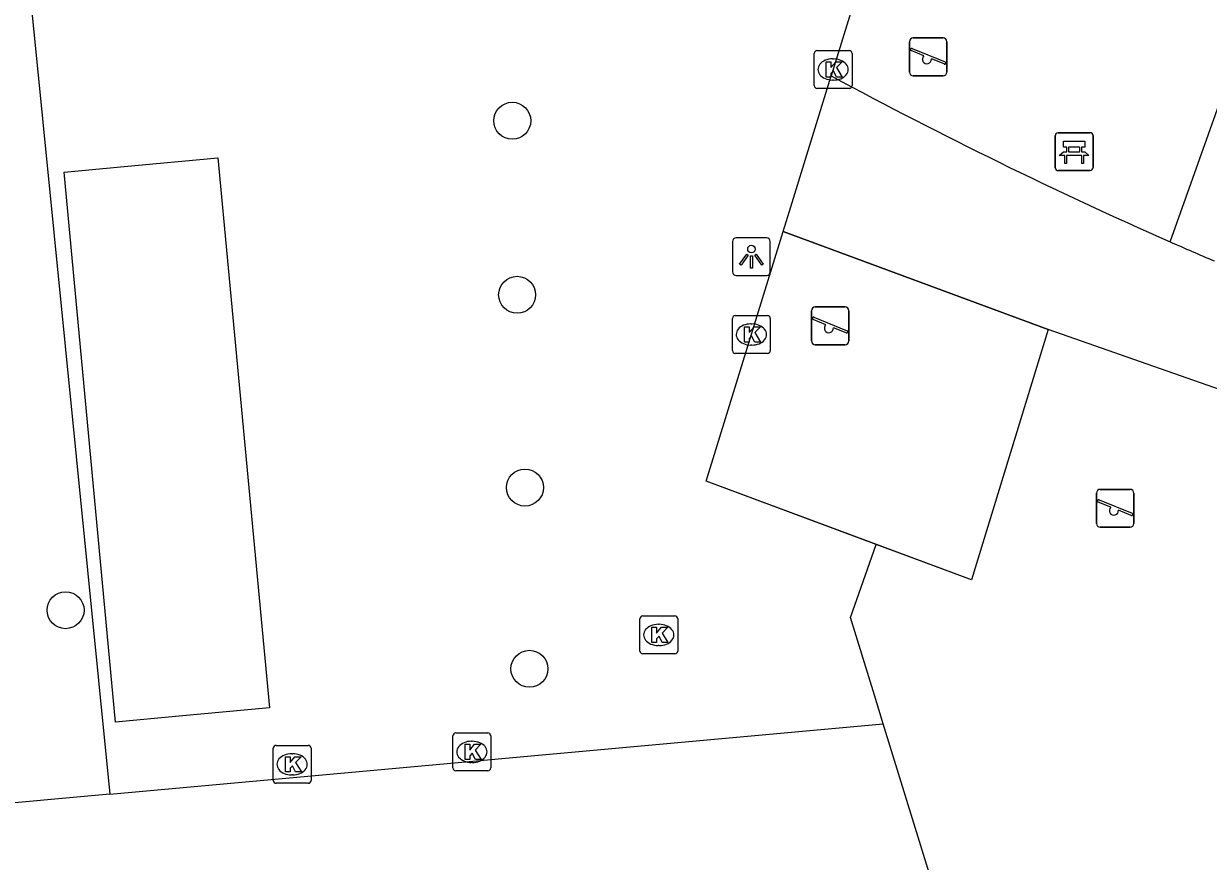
# Model space of a CAD drawing. Extents: x 160732 to 162105, y 387428 to 388479.
# Drawn here: x 160891.24 to 160922.55, y 387598.99 to 387621.14 of the extents above; entities that cross this region are included whole.
import ezdxf

# ---------------------------------------------------------------- set-up
doc = ezdxf.new("R2010")
doc.units = 0
for name, color, linetype in [('IMGEO_Bank', 7, 'Continuous'), ('IMGEO_Boom', 7, 'Continuous'), ('IMGEO_Groenvoorziening', 7, 'Continuous'), ('IMGEO_Hek', 7, 'Continuous'), ('IMGEO_Kolk', 7, 'Continuous'), ('IMGEO_Lichtpunt', 7, 'Continuous'), ('IMGEO_Pand', 7, 'Continuous'), ('IMGEO_Speelvoorziening', 7, 'Continuous'), ('IMGEO_Voetpad_gesloten', 7, 'Continuous'), ('IMGEO_Voetpad_open', 7, 'Continuous')]:
    doc.layers.add(name, color=color, linetype=linetype)

msp = doc.modelspace()

# ---------------------------------------------------------------- linework, layer by layer
at = {"layer": 'IMGEO_Bank'}
for p, q in [((160918.578, 387618.256), (160919.419, 387618.256)), ((160919.419, 387618.256), (160918.578, 387618.256)), ((160918.503, 387617.331), (160918.503, 387618.172)), ((160918.503, 387618.172), (160918.503, 387617.331)), ((160919.503, 387618.181), (160919.503, 387617.34)), ((160919.503, 387617.34), (160919.503, 387618.181)), ((160919.2, 387617.654), (160918.807, 387617.654)), ((160918.812, 387617.762), (160918.812, 387617.868)), ((160918.856, 387617.868), (160918.856, 387617.762)), ((160919.144, 387617.874), (160918.862, 387617.874)), ((160918.862, 387617.756), (160919.144, 387617.756)), ((160919.15, 387617.762), (160919.15, 387617.868)), ((160919.194, 387617.868), (160919.194, 387617.762)), ((160919.428, 387617.256), (160918.587, 387617.256)), ((160918.587, 387617.256), (160919.428, 387617.256))]:
    msp.add_line(p, q, dxfattribs=at)
for points in [[(160918.806, 387617.874), (160918.72, 387617.874), (160918.72, 387618.035), (160919.283, 387618.035), (160919.283, 387617.874), (160919.2, 387617.874)], [(160918.75, 387617.654), (160918.608, 387617.654), (160918.72, 387617.756), (160918.806, 387617.756)], [(160918.8, 387617.647), (160918.8, 387617.44), (160918.757, 387617.44), (160918.757, 387617.647)], [(160919.2, 387617.756), (160919.283, 387617.756), (160919.395, 387617.654), (160919.256, 387617.654)], [(160919.25, 387617.647), (160919.25, 387617.44), (160919.206, 387617.44), (160919.206, 387617.647)]]:
    msp.add_lwpolyline(points, dxfattribs=at)
for centre, radius, start, end in [((160918.581, 387618.178), 0.0779, 92.4484, 184.2845), ((160918.581, 387618.178), 0.0779, 92.4484, 184.2845), ((160919.425, 387618.178), 0.0779, 2.4484, 94.2845), ((160919.425, 387618.178), 0.0779, 2.4484, 94.2845), ((160918.75, 387617.647), 0.00671, 2.8957, 87.1043), ((160918.807, 387617.647), 0.00671, 92.8957, 177.1043), ((160918.805, 387617.867), 0.00671, 2.8957, 87.1043), ((160918.805, 387617.763), 0.00671, 272.8957, 357.1043), ((160918.862, 387617.867), 0.00671, 92.8957, 177.1043), ((160918.862, 387617.763), 0.00671, 182.8957, 267.1043), ((160919.144, 387617.867), 0.00671, 2.8957, 87.1043), ((160919.144, 387617.763), 0.00671, 272.8957, 357.1043), ((160919.201, 387617.867), 0.00671, 92.8957, 177.1043), ((160919.201, 387617.763), 0.00671, 182.8957, 267.1043), ((160919.199, 387617.647), 0.00671, 2.8957, 87.1043), ((160919.256, 387617.647), 0.00671, 92.8957, 177.1043), ((160918.581, 387617.334), 0.0779, 182.4484, 274.2845), ((160918.581, 387617.334), 0.0779, 182.4484, 274.2845), ((160919.425, 387617.334), 0.0779, 272.4484, 4.2845), ((160919.425, 387617.334), 0.0779, 272.4484, 4.2845)]:
    msp.add_arc(centre, radius, start, end, dxfattribs=at)
at = {"layer": 'IMGEO_Boom'}
for centre in [(160904.152, 387618.574), (160904.281, 387613.971), (160904.488, 387608.872), (160892.345, 387605.629), (160904.606, 387604.079)]:
    msp.add_circle(centre, 0.489, dxfattribs=at)
at = {"layer": 'IMGEO_Groenvoorziening'}
msp.add_lwpolyline([(160918.319, 387613.055), (160916.286, 387606.431), (160913.77, 387607.37)], dxfattribs=at)
at = {"layer": 'IMGEO_Hek'}
for points in [[(160911.313, 387615.648), (160918.319, 387613.055), (160916.286, 387606.431), (160913.122, 387607.612)], [(160913.122, 387607.612), (160909.279, 387609.046)]]:
    msp.add_lwpolyline(points, dxfattribs=at)
at = {"layer": 'IMGEO_Kolk'}
for p, q in [((160912.206, 387620.43), (160913.058, 387620.43)), ((160912.131, 387619.504), (160912.131, 387620.356)), ((160912.619, 387620.21), (160912.644, 387620.21)), ((160913.132, 387620.356), (160913.132, 387619.504)), ((160912.642, 387619.65), (160912.617, 387619.65)), ((160913.058, 387619.43), (160912.206, 387619.43)), ((160909.971, 387612.495), (160909.971, 387613.347)), ((160910.046, 387613.421), (160910.898, 387613.421)), ((160910.459, 387613.201), (160910.484, 387613.201)), ((160910.972, 387613.347), (160910.972, 387612.495)), ((160910.482, 387612.641), (160910.457, 387612.641)), ((160910.898, 387612.421), (160910.046, 387612.421)), ((160907.523, 387604.55), (160907.523, 387605.402)), ((160907.598, 387605.476), (160908.45, 387605.476)), ((160908.524, 387605.402), (160908.524, 387604.55)), ((160908.011, 387605.256), (160908.036, 387605.256)), ((160908.45, 387604.476), (160907.598, 387604.476)), ((160908.034, 387604.696), (160908.009, 387604.696)), ((160902.583, 387601.456), (160902.583, 387602.308)), ((160902.658, 387602.382), (160903.51, 387602.382)), ((160903.584, 387602.308), (160903.584, 387601.456)), ((160897.833, 387601.127), (160897.833, 387601.979)), ((160897.908, 387602.053), (160898.76, 387602.053)), ((160898.834, 387601.979), (160898.834, 387601.127)), ((160903.071, 387602.162), (160903.096, 387602.162)), ((160898.321, 387601.833), (160898.346, 387601.833)), ((160903.51, 387601.382), (160902.658, 387601.382)), ((160903.094, 387601.602), (160903.069, 387601.602)), ((160898.76, 387601.053), (160897.908, 387601.053)), ((160898.344, 387601.273), (160898.319, 387601.273))]:
    msp.add_line(p, q, dxfattribs=at)
for points in [[(160912.206, 387620.43), (160913.058, 387620.43)], [(160912.131, 387619.504), (160912.131, 387620.356)], [(160912.452, 387620.13), (160912.575, 387620.13), (160912.575, 387619.979), (160912.705, 387620.13), (160912.869, 387620.13), (160912.723, 387619.979), (160912.876, 387619.73), (160912.724, 387619.73), (160912.639, 387619.894), (160912.575, 387619.827), (160912.575, 387619.73), (160912.452, 387619.73), (160912.452, 387620.13)], [(160913.132, 387620.356), (160913.132, 387619.504)], [(160913.058, 387619.43), (160912.206, 387619.43)], [(160909.971, 387612.495), (160909.971, 387613.347)], [(160910.046, 387613.421), (160910.898, 387613.421)], [(160910.972, 387613.347), (160910.972, 387612.495)], [(160910.292, 387613.121), (160910.415, 387613.121), (160910.415, 387612.97), (160910.545, 387613.121), (160910.709, 387613.121), (160910.563, 387612.97), (160910.716, 387612.721), (160910.564, 387612.721), (160910.479, 387612.885), (160910.415, 387612.818), (160910.415, 387612.721), (160910.292, 387612.721), (160910.292, 387613.121)], [(160910.898, 387612.421), (160910.046, 387612.421)], [(160907.523, 387604.55), (160907.523, 387605.402)], [(160907.598, 387605.476), (160908.45, 387605.476)], [(160908.524, 387605.402), (160908.524, 387604.55)], [(160907.844, 387605.176), (160907.967, 387605.176), (160907.967, 387605.025), (160908.097, 387605.176), (160908.261, 387605.176), (160908.115, 387605.025), (160908.268, 387604.776), (160908.116, 387604.776), (160908.031, 387604.94), (160907.967, 387604.873), (160907.967, 387604.776), (160907.844, 387604.776), (160907.844, 387605.176)], [(160908.45, 387604.476), (160907.598, 387604.476)], [(160902.583, 387601.456), (160902.583, 387602.308)], [(160902.658, 387602.382), (160903.51, 387602.382)], [(160903.584, 387602.308), (160903.584, 387601.456)], [(160897.833, 387601.127), (160897.833, 387601.979)], [(160897.908, 387602.053), (160898.76, 387602.053)], [(160898.834, 387601.979), (160898.834, 387601.127)], [(160902.904, 387602.082), (160903.027, 387602.082), (160903.027, 387601.931), (160903.157, 387602.082), (160903.321, 387602.082), (160903.175, 387601.931), (160903.328, 387601.682), (160903.176, 387601.682), (160903.091, 387601.846), (160903.027, 387601.779), (160903.027, 387601.682), (160902.904, 387601.682), (160902.904, 387602.082)], [(160898.154, 387601.753), (160898.277, 387601.753), (160898.277, 387601.602), (160898.407, 387601.753), (160898.571, 387601.753), (160898.425, 387601.602), (160898.578, 387601.353), (160898.426, 387601.353), (160898.341, 387601.517), (160898.277, 387601.45), (160898.277, 387601.353), (160898.154, 387601.353), (160898.154, 387601.753)], [(160903.51, 387601.382), (160902.658, 387601.382)], [(160898.76, 387601.053), (160897.908, 387601.053)]]:
    msp.add_lwpolyline(points, dxfattribs=at)
for centre, start, end in [((160912.208, 387620.354), 91.552, 178.448), ((160912.208, 387620.354), 91.552, 178.448), ((160913.056, 387620.354), 1.552, 88.448), ((160913.056, 387620.354), 1.552, 88.448), ((160912.208, 387619.506), 181.552, 268.448), ((160912.208, 387619.506), 181.552, 268.448), ((160913.056, 387619.506), 271.552, 358.448), ((160913.056, 387619.506), 271.552, 358.448), ((160910.048, 387613.345), 91.552, 178.448), ((160910.048, 387613.345), 91.552, 178.448), ((160910.896, 387613.345), 1.552, 88.448), ((160910.896, 387613.345), 1.552, 88.448), ((160910.048, 387612.497), 181.552, 268.448), ((160910.048, 387612.497), 181.552, 268.448), ((160910.896, 387612.497), 271.552, 358.448), ((160910.896, 387612.497), 271.552, 358.448), ((160907.6, 387605.4), 91.552, 178.448), ((160907.6, 387605.4), 91.552, 178.448), ((160908.448, 387605.4), 1.552, 88.448), ((160908.448, 387605.4), 1.552, 88.448), ((160907.6, 387604.552), 181.552, 268.448), ((160907.6, 387604.552), 181.552, 268.448), ((160908.448, 387604.552), 271.552, 358.448), ((160908.448, 387604.552), 271.552, 358.448), ((160902.66, 387602.306), 91.552, 178.448), ((160902.66, 387602.306), 91.552, 178.448), ((160903.508, 387602.306), 1.552, 88.448), ((160903.508, 387602.306), 1.552, 88.448), ((160897.91, 387601.977), 91.552, 178.448), ((160897.91, 387601.977), 91.552, 178.448), ((160898.758, 387601.977), 1.552, 88.448), ((160898.758, 387601.977), 1.552, 88.448), ((160902.66, 387601.458), 181.552, 268.448), ((160902.66, 387601.458), 181.552, 268.448), ((160903.508, 387601.458), 271.552, 358.448), ((160903.508, 387601.458), 271.552, 358.448), ((160897.91, 387601.129), 181.552, 268.448), ((160897.91, 387601.129), 181.552, 268.448), ((160898.758, 387601.129), 271.552, 358.448), ((160898.758, 387601.129), 271.552, 358.448)]:
    msp.add_arc(centre, 0.0765, start, end, dxfattribs=at)
for centre, major_axis, ratio, start_param, end_param in [((160912.618, 387619.93), (-0.387, 0.002), 0.722429, 4.712389, 7.853982), ((160912.643, 387619.93), (-0.39, 0.002), 0.717154, 1.570796, 4.712389), ((160910.458, 387612.921), (-0.387, 0.002), 0.722429, 4.712389, 7.853982), ((160910.483, 387612.921), (-0.39, 0.002), 0.717154, 1.570796, 4.712389), ((160908.01, 387604.976), (-0.387, 0.002), 0.722429, 4.712389, 7.853982), ((160908.035, 387604.976), (-0.39, 0.002), 0.717154, 1.570796, 4.712389), ((160903.07, 387601.882), (-0.387, 0.002), 0.722429, 4.712389, 7.853982), ((160903.095, 387601.882), (-0.39, 0.002), 0.717154, 1.570796, 4.712389), ((160898.32, 387601.553), (-0.387, 0.002), 0.722429, 4.712389, 7.853982), ((160898.345, 387601.553), (-0.39, 0.002), 0.717154, 1.570796, 4.712389)]:
    msp.add_ellipse(centre, major_axis=major_axis, ratio=ratio, start_param=start_param, end_param=end_param, dxfattribs=at)
at = {"layer": 'IMGEO_Lichtpunt'}
for p, q in [((160910.877, 387615.478), (160910.069, 387615.478)), ((160910.877, 387615.478), (160910.069, 387615.478)), ((160909.975, 387615.383), (160909.975, 387614.576)), ((160909.975, 387615.383), (160909.975, 387614.576)), ((160910.971, 387614.576), (160910.971, 387615.383)), ((160910.971, 387614.576), (160910.971, 387615.383)), ((160910.069, 387614.482), (160910.877, 387614.482)), ((160910.069, 387614.482), (160910.877, 387614.482))]:
    msp.add_line(p, q, dxfattribs=at)
for points in [[(160910.349, 387615.047), (160910.388, 387615.019), (160910.2, 387614.757), (160910.162, 387614.784), (160910.349, 387615.047)], [(160910.451, 387614.999), (160910.498, 387614.999), (160910.498, 387614.677), (160910.451, 387614.677), (160910.451, 387614.999)], [(160910.561, 387615.019), (160910.599, 387615.046), (160910.786, 387614.784), (160910.747, 387614.756), (160910.561, 387615.019)]]:
    msp.add_lwpolyline(points, dxfattribs=at)
msp.add_circle((160910.474, 387615.181), 0.0994, dxfattribs=at)
for centre, start, end in [((160910.069, 387615.383), 90, 180), ((160910.069, 387615.383), 90, 180), ((160910.877, 387615.383), 0, 90), ((160910.877, 387615.383), 0, 90), ((160910.069, 387614.576), 180, 270), ((160910.069, 387614.576), 180, 270), ((160910.877, 387614.576), 270, 0), ((160910.877, 387614.576), 270, 360)]:
    msp.add_arc(centre, 0.0946, start, end, dxfattribs=at)
at = {"layer": 'IMGEO_Pand'}
msp.add_lwpolyline([(160897.732, 387603.051), (160895.347, 387602.828), (160893.667, 387602.671), (160892.305, 387617.214), (160893.897, 387617.363), (160896.37, 387617.595), (160897.732, 387603.051)], dxfattribs=at)
at = {"layer": 'IMGEO_Speelvoorziening'}
for p, q in [((160914.749, 387620.763), (160915.539, 387620.763)), ((160915.539, 387620.763), (160914.749, 387620.763)), ((160914.649, 387619.863), (160914.649, 387620.663)), ((160914.649, 387620.663), (160914.649, 387619.863)), ((160915.032, 387620.291), (160914.693, 387620.428)), ((160914.718, 387620.488), (160915.594, 387620.135)), ((160915.639, 387620.663), (160915.639, 387619.863)), ((160915.639, 387619.863), (160915.639, 387620.663)), ((160915.57, 387620.075), (160915.23, 387620.212)), ((160915.539, 387619.763), (160914.749, 387619.763)), ((160914.749, 387619.763), (160915.539, 387619.763)), ((160912.058, 387612.75), (160912.058, 387613.55)), ((160912.058, 387613.55), (160912.058, 387612.75)), ((160912.158, 387613.65), (160912.948, 387613.65)), ((160912.948, 387613.65), (160912.158, 387613.65)), ((160913.048, 387613.55), (160913.048, 387612.75)), ((160913.048, 387612.75), (160913.048, 387613.55)), ((160912.441, 387613.178), (160912.102, 387613.315)), ((160912.127, 387613.375), (160913.003, 387613.022)), ((160912.979, 387612.962), (160912.639, 387613.099)), ((160912.948, 387612.65), (160912.158, 387612.65)), ((160912.158, 387612.65), (160912.948, 387612.65)), ((160919.693, 387608.825), (160920.483, 387608.825)), ((160920.483, 387608.825), (160919.693, 387608.825)), ((160919.593, 387607.925), (160919.593, 387608.725)), ((160919.593, 387608.725), (160919.593, 387607.925)), ((160919.662, 387608.55), (160920.538, 387608.197)), ((160920.583, 387608.725), (160920.583, 387607.925)), ((160920.583, 387607.925), (160920.583, 387608.725)), ((160919.976, 387608.353), (160919.637, 387608.49)), ((160920.514, 387608.137), (160920.174, 387608.274)), ((160920.483, 387607.825), (160919.693, 387607.825)), ((160919.693, 387607.825), (160920.483, 387607.825))]:
    msp.add_line(p, q, dxfattribs=at)
for centre, radius, start, end in [((160914.749, 387620.663), 0.1, 90, 180), ((160914.749, 387620.663), 0.1, 90, 180), ((160915.539, 387620.663), 0.1, 0, 90), ((160915.539, 387620.663), 0.1, 360, 90), ((160914.706, 387620.458), 0.0327, 68.078, 248.078), ((160915.111, 387620.201), 0.12, 130.9928, 5.1632), ((160915.582, 387620.105), 0.0327, 248.078, 68.078), ((160914.749, 387619.863), 0.1, 180, 270), ((160914.749, 387619.863), 0.1, 180, 270), ((160915.539, 387619.863), 0.1, 270, 0), ((160915.539, 387619.863), 0.1, 270, 0), ((160912.158, 387613.55), 0.1, 90, 180), ((160912.158, 387613.55), 0.1, 90, 180), ((160912.948, 387613.55), 0.1, 0, 90), ((160912.948, 387613.55), 0.1, 360, 90), ((160912.115, 387613.345), 0.0327, 68.078, 248.078), ((160912.52, 387613.088), 0.12, 130.9928, 5.1632), ((160912.991, 387612.992), 0.0327, 248.078, 68.078), ((160912.158, 387612.75), 0.1, 180, 270), ((160912.158, 387612.75), 0.1, 180, 270), ((160912.948, 387612.75), 0.1, 270, 0), ((160912.948, 387612.75), 0.1, 270, 0), ((160919.693, 387608.725), 0.1, 90, 180), ((160919.693, 387608.725), 0.1, 90, 180), ((160920.483, 387608.725), 0.1, 0, 90), ((160920.483, 387608.725), 0.1, 360, 90), ((160919.65, 387608.52), 0.0327, 68.078, 248.078), ((160920.055, 387608.263), 0.12, 130.9928, 5.1632), ((160920.526, 387608.167), 0.0327, 248.078, 68.078), ((160919.693, 387607.925), 0.1, 180, 270), ((160919.693, 387607.925), 0.1, 180, 270), ((160920.483, 387607.925), 0.1, 270, 0), ((160920.483, 387607.925), 0.1, 270, 0)]:
    msp.add_arc(centre, radius, start, end, dxfattribs=at)
at = {"layer": 'IMGEO_Voetpad_gesloten'}
for points in [[(160911.313, 387615.648), (160911.514, 387616.299), (160912.582, 387619.762)], [(160918.319, 387613.055), (160911.313, 387615.648)], [(160962.812, 387599.483), (160948.264, 387603.367), (160947.991, 387602.744), (160944.04, 387603.973), (160932.486, 387608.089), (160918.319, 387613.055)]]:
    msp.add_lwpolyline(points, dxfattribs=at)
for centre, radius, start, end in [((160972.306, 387730.308), 125.648, 241.61936, 246.17), ((160973.25, 387732.598), 128.124, 246.19757, 246.76574)]:
    msp.add_arc(centre, radius, start, end, dxfattribs=at)
at = {"layer": 'IMGEO_Voetpad_open'}
for points in [[(160899.396, 387629.166), (160899.4, 387629.09), (160914.114, 387624.735), (160912.582, 387619.762)], [(160921.541, 387615.372), (160924.95, 387624.964), (160928.627, 387625.154)], [(160891.44, 387621.544), (160893.512, 387600.761)], [(160913.77, 387607.37), (160909.279, 387609.046), (160911.313, 387615.648)], [(160913.958, 387602.627), (160913.727, 387603.378), (160913.096, 387605.434), (160913.77, 387607.37)], [(160885.073, 387565.72), (160885.249, 387568.029), (160885.33, 387569.898), (160885.271, 387573.423), (160889.303, 387575.915), (160896.875, 387577.29), (160904.748, 387580.246), (160904.771, 387580.111), (160907.462, 387580.294), (160913.06, 387580.675), (160919.5, 387581.113), (160920.514, 387581.182), (160922.393, 387581.31), (160922.096, 387583.797), (160921.213, 387591.172), (160917.135, 387595.695), (160915.354, 387598.083), (160913.958, 387602.627)], [(160893.512, 387600.761), (160913.958, 387602.627)], [(160893.512, 387600.761), (160889.93, 387600.434)]]:
    msp.add_lwpolyline(points, dxfattribs=at)

doc.saveas('drawing.dxf')
